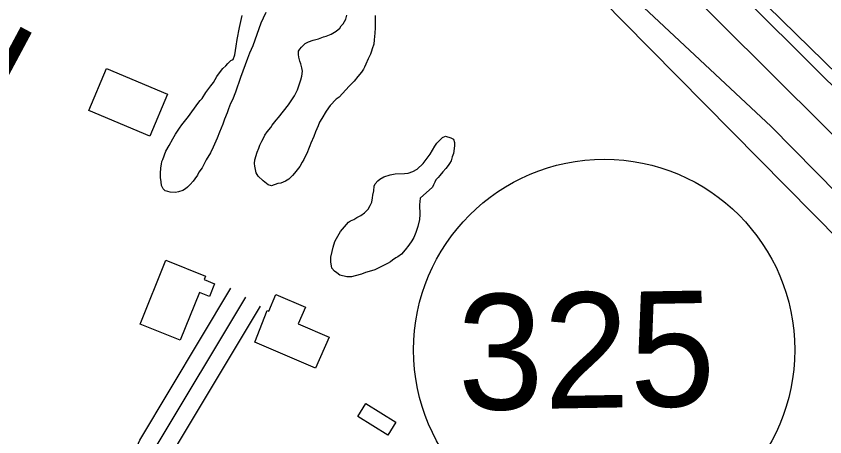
# Model space of a CAD drawing. Extents: x 3887375 to 3925618, y 296674 to 322633.
# Drawn here: x 3894247 to 3894947, y 309649 to 310013 of the extents above; entities that cross this region are included whole.
import ezdxf

# ---------------------------------------------------------------- set-up
doc = ezdxf.new("R2010")
doc.units = 0
for name, color, linetype in [('V-BLDG-OTLN', 7, 'Continuous'), ('V-LEVE-TOET', 7, 'Continuous'), ('V-RIVR-EDGE', 7, 'Continuous'), ('V-ROAD-CNTR', 7, 'Continuous'), ('V-ROAD-IDEN', 7, 'Continuous'), ('V-SITE-VEGE', 7, 'Continuous'), ('V-SURV-IDEN', 7, 'Continuous'), ('V-SURV-LINE', 7, 'Continuous')]:
    doc.layers.add(name, color=color, linetype=linetype)

msp = doc.modelspace()

# ---------------------------------------------------------------- linework, layer by layer
at = {"layer": 'V-BLDG-OTLN'}
for points in [[(3894325.31, 309967.61), (3894377.86, 309945.45), (3894362.57, 309909.18), (3894309.78, 309931.44)], [(3894376.55, 309801.86), (3894410.74, 309787.91), (3894409.57, 309785.01), (3894418.75, 309781.32), (3894414.34, 309770.34), (3894405.62, 309773.84), (3894389.01, 309732.46), (3894354.28, 309746.4)], [(3894453.64, 309730.77), (3894464.37, 309758.21), (3894465.62, 309757.68), (3894471.83, 309772.15), (3894497.37, 309761.19), (3894491.13, 309746.66), (3894517.78, 309735.23), (3894506.19, 309708.22)], [(3894549.53, 309677.67), (3894575.7, 309661.44), (3894568.81, 309650.32), (3894542.65, 309666.55)]]:
    msp.add_lwpolyline(points, close=True, dxfattribs=at)
at = {"layer": 'V-LEVE-TOET'}
for points in [[(3895985.85, 308912.76), (3895925.79, 308973.83), (3895847.7, 309054.46), (3895772.6, 309133.12), (3895690.72, 309216.71), (3895618.45, 309289.22), (3895542.96, 309367.68), (3895460.47, 309452.86), (3895332.92, 309584.08), (3895233.02, 309685.85), (3895151.92, 309770.04), (3895062.83, 309860.15), (3894995.18, 309926.13), (3894860.68, 310057.7), (3894749.19, 310166.75), (3894652.68, 310266.75), (3894541.76, 310379.19), (3894489.51, 310431.75), (3894468.49, 310453.09), (3894439.7, 310477.16), (3894329.96, 310562.56), (3894227.77, 310647.61)], [(3894211.14, 310567.71), (3894294.16, 310501.03), (3894396.69, 310409.15), (3894440.6, 310374.72), (3894462.67, 310356.12), (3894506.81, 310315.91), (3894582.33, 310236.42), (3894668.5, 310145.42), (3894790.2, 310020.55), (3894900.59, 309917.35), (3895015.85, 309800.21), (3895148.35, 309670.62), (3895310.84, 309500.13), (3895403.03, 309404.39), (3895486.95, 309321.16), (3895578.71, 309229.8), (3895685.15, 309118.79), (3895757.86, 309043.27), (3895834.75, 308967.37), (3895918.73, 308876.16)]]:
    msp.add_lwpolyline(points, dxfattribs=at)
at = {"layer": 'V-RIVR-EDGE'}
msp.add_spline([(3894498.05, 310522.42), (3894530.03, 310496.11), (3894553.78, 310474.69), (3894579.94, 310451.31), (3894614.83, 310419.17), (3894633.24, 310400.67), (3894662.79, 310372.43), (3894685.08, 310353.44), (3894692.35, 310347.11), (3894709.79, 310328.13), (3894746.59, 310285.3), (3894785.84, 310252.18), (3894809.57, 310225.9), (3894830.41, 310205.45), (3894852.71, 310189.85), (3894866.75, 310171.85), (3894915.18, 310120.25), (3894950.06, 310083.74), (3894971.37, 310062.81), (3894999, 310039.43), (3895025.16, 310017.03), (3895052.79, 309992.68), (3895092.99, 309952.27), (3895110.91, 309932.8), (3895141.44, 309903.1), (3895188.91, 309855.88), (3895222.82, 309821.31), (3895255.75, 309784.32), (3895319.22, 309722.49), (3895350.7, 309688.42), (3895358.44, 309676.26), (3895364.73, 309669.44), (3895374.92, 309663.11), (3895388.97, 309650.44), (3895410.77, 309628.05), (3895448.54, 309583.28), (3895480.52, 309554.06), (3895503.76, 309527.78), (3895533.8, 309499.54), (3895577.4, 309454.75), (3895606.95, 309425.54), (3895653.45, 309378.81), (3895685.92, 309349.1), (3895719.83, 309314.54), (3895749.38, 309285.81), (3895790.55, 309242.49), (3895837.06, 309195.75), (3895863.69, 309164.12), (3895900.02, 309127.61), (3895944.1, 309081.37), (3895955.73, 309070.65), (3895974.63, 309054.58), (3896002.25, 309033.14), (3896032.78, 309003.93), (3896062.81, 308972.29), (3896082.67, 308950.39), (3896119.48, 308911.93), (3896139.34, 308892.46), (3896151.96, 308889.51), (3896163.12, 308883.66), (3896167.95, 308873.93), (3896170.35, 308862.27), (3896184.39, 308844.27), (3896211.03, 308816.04), (3896224.12, 308810.18), (3896236.73, 308802.37), (3896249.8, 308786.8), (3896255.61, 308776.59), (3896270.64, 308766.35), (3896280.32, 308753.22), (3896295.82, 308737.15), (3896375.27, 308661.2), (3896425.17, 308610.08), (3896464.41, 308570.65), (3896519.63, 308515.64), (3896548.69, 308483.03), (3896563.22, 308467.45), (3896597.61, 308430.94), (3896635.89, 308396.37), (3896666.41, 308365.7), (3896681.42, 308349.64), (3896712.43, 308320.42), (3896746.34, 308287.31), (3896777.36, 308260.04), (3896801.58, 308235.7), (3896820.47, 308215.26), (3896842.76, 308195.29), (3896851.46, 308181.19), (3896882.46, 308148.57), (3896918.81, 308116.43), (3896962.9, 308074.56), (3896997.76, 308033.19), (3897029.24, 307998.63), (3897042.32, 307985), (3897083.5, 307945.57), (3897107.23, 307918.31), (3897123.21, 307898.85), (3897130, 307898.83), (3897142.13, 307892.97), (3897145.99, 307882.28), (3897149.85, 307874.01), (3897162.93, 307860.38), (3897188.6, 307833.12), (3897229.29, 307788.83), (3897267.56, 307752.31), (3897300.5, 307715.81), (3897334.4, 307680.27), (3897361.53, 307651.07), (3897384.78, 307628.19), (3897411.42, 307598.98), (3897445.81, 307563.45), (3897494.26, 307516.71), (3897543.17, 307462.68), (3897584.83, 307418.38), (3897609.05, 307394.04), (3897646.83, 307355.58), (3897678.81, 307323.94), (3897715.15, 307290.34), (3897751.96, 307253.34), (3897766.97, 307236.31), (3897837.68, 307158.43), (3897886.6, 307104.4), (3897936, 307048.43), (3897965.54, 307015.34), (3898010.59, 306970.06), (3898027.54, 306949.14), (3898044.99, 306935.98), (3898063.87, 306914.08), (3898089.05, 306882.46), (3898117.14, 306854.7), (3898160.23, 306801.18), (3898195.59, 306763.7), (3898235.79, 306719.89), (3898261.46, 306693.6), (3898297.3, 306650.78), (3898332.65, 306612.33), (3898369.94, 306568.04), (3898397.54, 306534.95), (3898422.23, 306505.75), (3898462.9, 306455.14), (3898495.34, 306417.18), (3898521.97, 306382.15), (3898601.37, 306284.34), (3898652.22, 306228.37), (3898693.37, 306177.28), (3898729.68, 306130.57), (3898777.13, 306074.12), (3898825.55, 306014.26), (3898848.79, 305986.04), (3898903.98, 305917.43), (3898957.25, 305854.65), (3898984.35, 305818.16), (3899049.73, 305744.67), (3899107.84, 305679.45), (3899129.14, 305651.72), (3899142.69, 305630.31), (3899156.24, 305611.83), (3899175.12, 305587.98), (3899224.03, 305529.59), (3899255.99, 305493.57), (3899288.9, 305449.3), (3899312.61, 305415.24), (3899375.55, 305336.9), (3899410.9, 305296.02), (3899442.85, 305252.24), (3899470.43, 305211.86), (3899531.42, 305133.52), (3899579.35, 305071.24), (3899616.14, 305025.99), (3899647.13, 304986.09), (3899690.7, 304931.1), (3899729.41, 304876.62), (3899753.62, 304846.93), (3899770.56, 304821.64), (3899817.5, 304755.48), (3899845.56, 304713.16), (3899868.3, 304677.16), (3899889.6, 304650.4), (3899911.39, 304623.64), (3899955.44, 304569.14), (3899987.39, 304526.81), (3900012.56, 304494.21), (3900025.63, 304476.21), (3900037.24, 304456.75), (3900061.94, 304431.93), (3900070.67, 304424.13), (3900074.53, 304414.41), (3900074.99, 304404.21), (3900073.03, 304397.9), (3900071.55, 304388.68), (3900071.54, 304383.82), (3900075.9, 304378.96), (3900087.05, 304374.07), (3900096.26, 304367.74), (3900108.39, 304362.37), (3900117.11, 304353.6), (3900140.84, 304326.35), (3900165.54, 304299.09), (3900226.07, 304227.55), (3900277.87, 304164.29), (3900319.98, 304105.91), (3900352.41, 304062.61), (3900384.36, 304023.2), (3900411.47, 303988.16), (3900438.1, 303954.1), (3900462.8, 303926.85), (3900556.24, 303812.49), (3900597.89, 303762.85), (3900633.71, 303716.63), (3900652.59, 303691.33), (3900701.96, 303626.62), (3900774.57, 303530.77), (3900849.12, 303437.34), (3900903.35, 303371.16), (3900928.05, 303343.42), (3900948.87, 303317.63), (3901001.17, 303258.26), (3901038.95, 303216.88), (3901074.78, 303173.09), (3901092.2, 303147.31), (3901171.6, 303050.47), (3901205, 303008.62), (3901238.41, 302968.23), (3901274.74, 302927.83), (3901303.3, 302893.77), (3901343.98, 302847.53), (3901366.73, 302816.4), (3901404.5, 302770.17), (3901454.38, 302715.17), (3901507.18, 302659.19), (3901551.73, 302608.09), (3901584.66, 302570.61), (3901650.02, 302491.29), (3901680.99, 302443.62), (3901717.76, 302388.17), (3901785.52, 302298.16), (3901789.55, 302293.3)], degree=3, dxfattribs=at)
at = {"layer": 'V-ROAD-CNTR'}
for points in [[(3896843.23, 307916.8), (3896436.22, 308320.66), (3895850.06, 308912.22), (3895313.49, 309460.63), (3894772.42, 310008.42), (3894575.98, 310208.68)], [(3894262.61, 309406.24), (3894295.32, 309514.66), (3894353.92, 309645.91), (3894432.8, 309777.41)], [(3894283.97, 309425.1), (3894309.4, 309509.41), (3894367.25, 309638.97), (3894445.66, 309769.69)], [(3894287.14, 309383.68), (3894323.49, 309504.17), (3894380.58, 309632.03), (3894458.53, 309761.98)]]:
    msp.add_lwpolyline(points, dxfattribs=at)
at = {"layer": 'V-ROAD-IDEN'}
msp.add_circle((3894755.99, 309724.07), 165, dxfattribs=at)
msp.add_circle((3894755.99, 309724.07), 165, dxfattribs=at)
at = {"layer": 'V-SITE-VEGE'}
for points in [[(3894462.99, 310016.21), (3894460.65, 310011.17), (3894458.82, 310006.93), (3894451.81, 309987.33), (3894448.95, 309980.97), (3894447.13, 309976.46), (3894441.16, 309959.78), (3894436.75, 309947.06), (3894434.15, 309940.44), (3894432.58, 309937.52), (3894430.77, 309932.75), (3894429.73, 309929.31), (3894427.39, 309923.74), (3894425.83, 309919.51), (3894422.97, 309912.62), (3894420.89, 309907.32), (3894417.51, 309899.63), (3894415.16, 309894.6), (3894411.5, 309888.49), (3894407.85, 309881.6), (3894405.23, 309877.88), (3894403.92, 309875.5), (3894401.56, 309872.31), (3894400.26, 309870.18), (3894397.63, 309867.26), (3894395.27, 309864.87), (3894393.69, 309863.54), (3894391.32, 309862.2), (3894387.37, 309860.85), (3894384.99, 309860.31), (3894380.23, 309860.54), (3894378.38, 309861.32), (3894376, 309861.84), (3894374.14, 309863.67), (3894372.8, 309866.31), (3894372.51, 309869.48), (3894371.96, 309873.44), (3894371.94, 309876.87), (3894372.17, 309881.63), (3894372.68, 309884.81), (3894373.19, 309887.19), (3894373.97, 309889.04), (3894376.57, 309896.2), (3894379.44, 309900.97), (3894382.58, 309906.8), (3894384.93, 309910.79), (3894388.33, 309916.09), (3894390.42, 309919.01), (3894396.19, 309926.18), (3894404.31, 309937.34), (3894406.14, 309939.99), (3894407.98, 309941.85), (3894411.12, 309946.89), (3894415.57, 309952.74), (3894417.67, 309955.66), (3894420.81, 309960.7), (3894423.95, 309964.95), (3894425.78, 309967.6), (3894428.41, 309970), (3894430.24, 309972.13), (3894432.87, 309974.52), (3894434.71, 309975.59), (3894436.27, 309979.56), (3894437.55, 309986.97), (3894438.3, 309992.79), (3894440.35, 310003.11), (3894442.66, 310013.43)], [(3894557.61, 310013.65), (3894557.69, 310002.82), (3894557.45, 309998.33), (3894556.96, 309992.51), (3894556.45, 309988.8), (3894555.16, 309984.83), (3894554.64, 309982.72), (3894553.6, 309980.07), (3894551.52, 309976.09), (3894549.7, 309971.58), (3894548.39, 309968.94), (3894547.61, 309967.08), (3894545.78, 309964.42), (3894542.63, 309960.71), (3894539.49, 309956.72), (3894535.29, 309952.46), (3894526.63, 309942.89), (3894524, 309941.03), (3894518.75, 309935.71), (3894515.35, 309930.66), (3894511.42, 309924.29), (3894509.59, 309921.11), (3894508.29, 309917.93), (3894505.95, 309912.89), (3894504.65, 309908.92), (3894502.05, 309903.09), (3894501.27, 309900.71), (3894499.97, 309897.79), (3894499.19, 309895.67), (3894496.06, 309889.05), (3894494.49, 309886.66), (3894492.4, 309882.94), (3894487.95, 309877.1), (3894486.11, 309874.98), (3894482.96, 309871.79), (3894480.06, 309870.18), (3894476.11, 309868.57), (3894473.47, 309868.02), (3894467.93, 309866.14), (3894465.02, 309866.91), (3894460.77, 309870.32), (3894456.52, 309874.52), (3894454.65, 309877.41), (3894453.55, 309883.22), (3894453.27, 309885.6), (3894453.52, 309888.51), (3894455.59, 309895.13), (3894457.15, 309898.84), (3894457.93, 309901.22), (3894459.49, 309904.66), (3894461.06, 309907.32), (3894462.36, 309909.97), (3894464.19, 309912.89), (3894467.34, 309916.61), (3894468.65, 309918.73), (3894472.05, 309922.98), (3894474.15, 309925.37), (3894482.8, 309936.26), (3894487.77, 309943.96), (3894490.38, 309949.26), (3894493.5, 309958), (3894494.27, 309960.92), (3894494.77, 309965.41), (3894494.22, 309968.31), (3894493.41, 309971.74), (3894492.6, 309974.12), (3894491.78, 309977.55), (3894491.5, 309979.92), (3894491.49, 309982.57), (3894492.53, 309984.42), (3894493.84, 309986.02), (3894497.25, 309989.21), (3894500.15, 309990.82), (3894504.11, 309992.16), (3894508.59, 309993.25), (3894513.07, 309995.13), (3894515.18, 309995.67), (3894519.66, 309997.55), (3894523.88, 309999.96), (3894527.03, 310002.62), (3894528.34, 310004.48), (3894529.91, 310006.34), (3894532.27, 310010.32), (3894533.3, 310013.76)]]:
    msp.add_lwpolyline(points, dxfattribs=at)
msp.add_lwpolyline([(3894596.7, 309855.35), (3894596.21, 309849.8), (3894596.27, 309841.34), (3894596.03, 309836.85), (3894594.75, 309831.03), (3894592.93, 309825.73), (3894591.11, 309821.49), (3894589.54, 309818.57), (3894586.93, 309814.85), (3894583.78, 309810.87), (3894580.37, 309806.88), (3894577.48, 309804.75), (3894575.63, 309803.68), (3894572.74, 309801.81), (3894570.9, 309800.48), (3894568.27, 309798.88), (3894565.37, 309797.54), (3894557.47, 309793.52), (3894554.57, 309792.44), (3894549.29, 309791.09), (3894545.86, 309789.74), (3894540.32, 309788.12), (3894537.16, 309787.31), (3894533.2, 309787.28), (3894527.11, 309788.83), (3894524.45, 309790.93), (3894522.59, 309792.23), (3894520.2, 309794.86), (3894519.37, 309800.41), (3894519.34, 309804.37), (3894520.37, 309809.4), (3894521.4, 309813.1), (3894522.95, 309817.87), (3894524.26, 309820.52), (3894527.65, 309826.62), (3894531.06, 309830.61), (3894534.73, 309834.6), (3894536.31, 309835.93), (3894539.21, 309837), (3894541.84, 309838.61), (3894545.27, 309840.48), (3894548.42, 309842.88), (3894551.57, 309845.81), (3894553.41, 309848.99), (3894554.71, 309851.91), (3894555.47, 309855.87), (3894555.72, 309857.99), (3894556.49, 309861.69), (3894556.99, 309865.92), (3894557.77, 309867.78), (3894560.14, 309870.44), (3894561.71, 309872.04), (3894565.13, 309873.91), (3894570.67, 309875.79), (3894574.89, 309876.61), (3894583.08, 309876.67), (3894586.25, 309877.22), (3894590.21, 309878.56), (3894594.16, 309880.44), (3894599.15, 309885.49), (3894601.77, 309888.95), (3894605.44, 309893.46), (3894609.36, 309900.36), (3894611.19, 309903.01), (3894613.55, 309905.67), (3894615.91, 309908.07), (3894618.55, 309909.14), (3894623.32, 309907.58), (3894625.44, 309906.54), (3894626.51, 309903.64), (3894626.53, 309900.73), (3894625.52, 309894.12), (3894624.48, 309891.21), (3894623.45, 309887.77), (3894622.14, 309885.38), (3894620.83, 309883.78), (3894619, 309881.13), (3894616.37, 309878.21), (3894613.75, 309875.02), (3894612.17, 309873.42), (3894610.34, 309871.29), (3894609.29, 309869.44), (3894608.25, 309867.05), (3894607.47, 309864.93)], close=True, dxfattribs=at)
at = {"layer": 'V-SURV-LINE'}
for points in [[(3894467.98, 310435.53), (3895013.5, 309893.33)], [(3894992.35, 309872.05), (3894446.83, 310414.25)]]:
    msp.add_lwpolyline(points, dxfattribs=at)

# ---------------------------------------------------------------- texts
at = {"layer": 'V-ROAD-IDEN'}
msp.add_text('325', height=100, rotation=0.98564, dxfattribs=at).set_placement((3894629.7, 309671.89))
at = {"layer": 'V-SURV-IDEN'}
msp.add_text('1471+99.5', height=100, rotation=61.84273, dxfattribs=at).set_placement((3894123.14, 309742.14))

doc.saveas('drawing.dxf')
